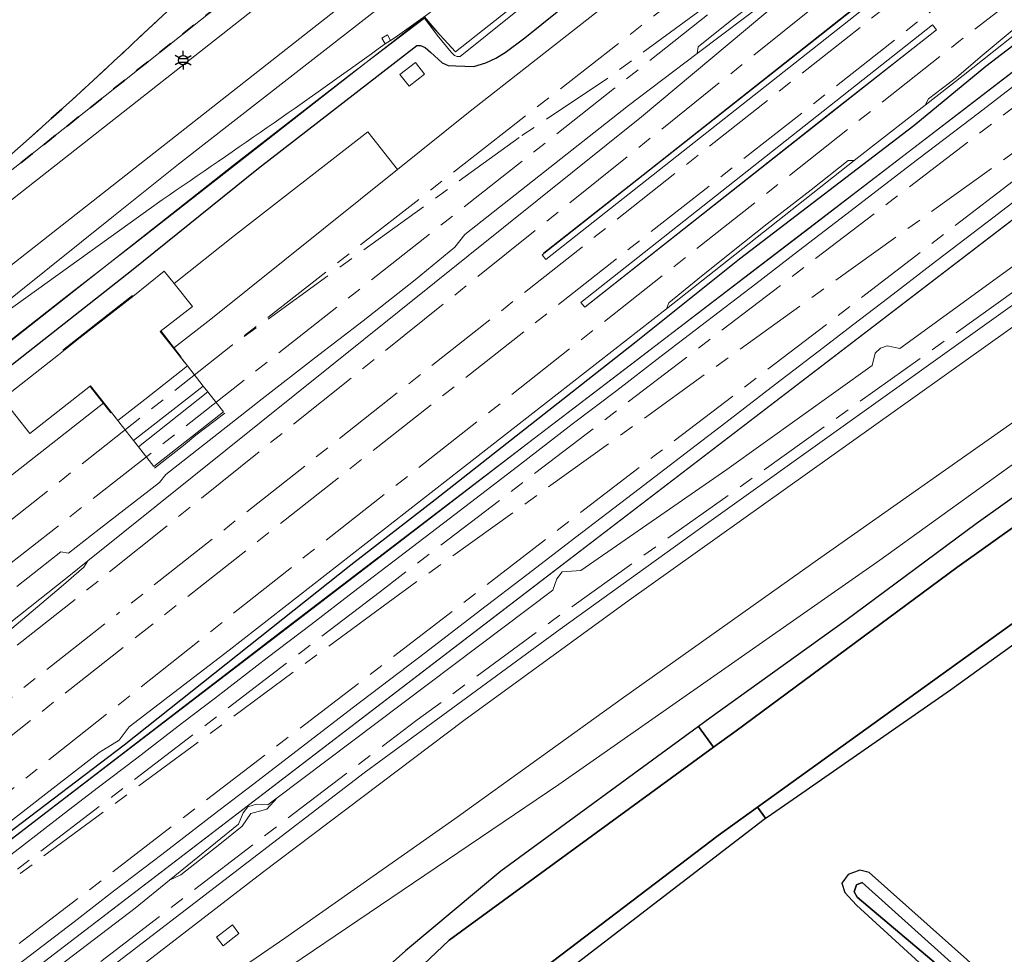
# Model space of a CAD drawing. Extents: x 105780 to 185197, y 477999 to 525027.
# Tile 217 of 562: x 107464 to 107598, y 478099 to 478226. Entities that reach past the tile are written whole.
import ezdxf
from ezdxf.enums import TextEntityAlignment as Align

# ---------------------------------------------------------------- set-up
doc = ezdxf.new("R2010")
doc.units = 0
doc.linetypes.add('AM-AS', pattern=[16, 10, -2, 2, -2])
doc.linetypes.add('XX-HIDDEN', pattern=[4, 2, -2])
for name, color, linetype, lineweight in [('B-GV-GR-GRAS_GAZON-G', 252, 'Continuous', 13), ('B-GV-GR-MATERIAALGRENS-G', 252, 'XX-HIDDEN', 35), ('B-RO-IE-MEUBILAIR_WEGMEUBILAIR-S', 252, 'Continuous', 25), ('B-RO-IE-TERREINAFSCHEIDING_KUNSTMATIG_HEKWERK-G', 252, 'IE-TERREINAFSCHEIDING-KUNSTMATIG', 18), ('B-RO-IE-TERREINAFSCHEIDING_KUNSTMATIG_SCHUTTING-G', 252, 'IE-TERREINAFSCHEIDING-KUNSTMATIG-DICHT', 18), ('B-WE-AM-AS_SPOOR-G', 252, 'AM-AS', 18), ('B-WE-GW-WATERGANG_SLOOT_INSTEEK-G', 252, 'Continuous', 30), ('B-WE-KW-KUNSTWERK-GV', 170, 'Continuous', 18), ('B-XX-KG-KADASTRAAL_BEBOUWING-G', 252, 'Continuous', 20), ('B1-WE-GW-TALUD_KRUIN-G', 252, 'Continuous', 25), ('B1-WE-IE-MEUBILAIR_WEGMEUBILAIR-G', 7, 'Continuous', 18), ('B1-WE-IE-MEUBILAIR_WEGMEUBILAIR-GV', 7, 'Continuous', 18), ('B1-WE-KW-KUNSTWERK_GELUIDSWERING_SCHERM-G', 170, 'Continuous', 18), ('B1-WE-KW-KUNSTWERK_PERRON-GV', 252, 'Continuous', 18), ('B1-WE-OG-WEG-GV', 7, 'Continuous', 18), ('B1-WE-VH-ONVERHARD-GV', 252, 'Continuous', 18), ('B1-WE-VH-VERHARDING_ASFALT-GV', 252, 'Continuous', 18), ('B1-WE-VH-VERHARDING_GESLOTEN-GV', 252, 'Continuous', 18), ('B1-WE-VH-VERHARDING_HALFVERHARDING-GV', 252, 'Continuous', 18), ('B1-WE-VH-VERHARDING_OPEN-GV', 252, 'Continuous', 18)]:
    doc.layers.add(name, color=color, linetype=linetype, lineweight=lineweight)
doc.styles.add('NLCS-ISO', font='NLCS-ISO.ttf')
doc.linetypes.add('IE-TERREINAFSCHEIDING-KUNSTMATIG', pattern='A,4,[82,NLCS.SHX,S=0.75,R=90,X=0,Y=0],4,-2', length=10)
doc.linetypes.add('IE-TERREINAFSCHEIDING-KUNSTMATIG-DICHT', pattern='A,8,-1,[82,NLCS.SHX,S=0.75,R=90,X=0,Y=0],-1', length=10)

# ---------------------------------------------------------------- blocks, each defined once
blk = doc.blocks.new('B-SIE-WEG_LICHTMAST-SO')
at = {"ltscale": 0.1}
for p, q in [((-1.1, 0.63), (-2.19, 1.27)), ((0, 1.27), (0, 2.53)), ((1.1, 0.63), (2.19, 1.27)), ((-1.1, -0.63), (-2.19, -1.27)), ((0, -1.27), (0, -2.53)), ((1.1, -0.63), (2.19, -1.27))]:
    blk.add_line(p, q, dxfattribs=at)
at = {"flags": 128}
for points in [[(-1.16, 0.5), (1.16, 0.5)], [(-1.16, -0.5), (1.16, -0.5)]]:
    blk.add_lwpolyline(points, dxfattribs=at)
at = {"ltscale": 0.1}
blk.add_circle((0, 0), 1.27, dxfattribs=at)
at = {"style": 'NLCS-ISO'}
blk.add_attdef('TYPE', text='', height=1.8, dxfattribs=at).set_placement((0, 2.53), align=Align.BOTTOM_CENTER)

msp = doc.modelspace()

# ---------------------------------------------------------------- linework, layer by layer
at = {"layer": 'B-GV-GR-GRAS_GAZON-G', "flags": 128}
for points in [[(107514.971, 478222.686), (107512.369, 478220.654), (107519.258, 478225.87), (107520.946, 478223.56), (107522.84, 478221.259), (107523.308, 478220.817), (107523.684, 478220.681), (107524.064, 478220.655), (107557.702, 478247.712), (107562.327, 478250.993), (107562.973, 478251.707), (107562.964, 478252.133), (107562.594, 478252.529), (107563.116, 478252.883), (107562.685, 478252.893), (107544.112, 478237.65), (107523.446, 478221.286), (107521.324, 478223.584), (107519.256, 478226.032)], [(107493.177, 478102.875), (107494.072, 478101.715), (107491.907, 478100.046), (107491.012, 478101.206)]]:
    msp.add_lwpolyline(points, close=True, dxfattribs=at)
for points in [[(107557.702, 478247.712), (107524.064, 478220.655), (107523.684, 478220.681), (107523.308, 478220.817), (107522.84, 478221.259), (107520.946, 478223.56), (107519.258, 478225.87), (107512.369, 478220.654), (107479.745, 478195.177), (107471.364, 478188.632), (107405.555, 478137.114)], [(107627.025, 478245.672), (107592.303, 478218.075), (107587.149, 478214.053), (107579.607, 478208.168), (107577.536, 478206.534), (107552.937, 478187.124), (107552.053, 478186.434), (107492.762, 478140.152), (107479.159, 478129.747), (107477.826, 478127.941), (107475.109, 478126.232), (107467.486, 478120.346), (107462.308, 478116.328)], [(107450.43, 478133.888), (107470.75, 478149.98), (107473.563, 478152.236), (107548.694, 478212.485), (107584.083, 478242.157), (107565.952, 478228.427), (107556.207, 478221.047), (107546.892, 478213.993), (107524.713, 478196.517), (107523.374, 478194.818), (107517.973, 478190.376), (107510.939, 478184.788), (107504.319, 478179.76), (107497.198, 478174.22), (107493.586, 478171.369), (107484.14, 478163.968), (107483.312, 478162.86), (107475.121, 478156.529), (107470.965, 478153.303), (107469.929, 478153.468), (107463.919, 478148.76)], [(107430.183, 478152.841), (107479.482, 478191.638), (107496.725, 478205.51), (107518.198, 478222.157), (107518.69, 478222.162), (107519.325, 478221.877), (107520.043, 478221.23), (107521.651, 478219.795), (107522.466, 478219.462), (107523.48, 478219.397), (107525.918, 478219.326), (107527.547, 478219.786), (107528.916, 478220.441), (107530.169, 478221.204), (107532.837, 478223.192), (107544.17, 478232.316)], [(107611.313, 478228.053), (107570.73, 478196.843), (107499.874, 478142.729), (107454.618, 478107.936)], [(107459.195, 478112.599), (107478.494, 478127.243), (107509.246, 478151.652), (107520.681, 478160.515), (107547.735, 478181.789), (107561.984, 478193.192), (107585.611, 478211.241), (107595.405, 478219.294), (107600.419, 478223.167)], [(107456.391, 478087.17), (107479.979, 478105.136), (107484.66, 478108.94), (107494.021, 478116.548), (107494.623, 478118.09), (107495.296, 478118.871), (107496.428, 478119.265), (107498.002, 478119.137), (107499.259, 478120.085), (107536.63, 478148.265), (107537.182, 478149.806), (107537.922, 478150.74), (107540.425, 478150.92), (107560.242, 478164.641), (107579.986, 478178.769), (107580.385, 478180.429), (107581.093, 478181.109), (107581.988, 478181.4), (107583.715, 478181.069), (107604.085, 478195.858)], [(107601.353, 478185.635), (107547.007, 478146.913), (107524.596, 478130.576), (107497.264, 478109.972), (107450.259, 478073.77)], [(107672.618, 478157.112), (107667.023, 478162.036), (107666.232, 478161.602), (107665.474, 478161.39), (107653.544, 478171.471), (107652.714, 478172.433), (107652.203, 478173.494), (107652.214, 478174.232), (107653.175, 478175.062), (107650.353, 478177.812), (107648.403, 478176.411), (107627.243, 478161.211), (107590.581, 478134.762), (107570.404, 478120.736), (107565.733, 478117.49), (107565.502, 478117.329), (107565.333, 478117.211), (107539.943, 478097.716)], [(107480.561, 478087.569), (107500.295, 478101.087), (107523.343, 478117.253), (107546.244, 478133.693), (107573.024, 478152.688), (107600.278, 478171.854)], [(107602.79, 478082.734), (107577.823, 478105.562), (107576.267, 478107.272), (107575.864, 478108.543), (107576.724, 478109.69), (107578.315, 478110.299), (107579.575, 478109.964), (107592.791, 478098.171)]]:
    msp.add_lwpolyline(points, dxfattribs=at)
at = {"layer": 'B-GV-GR-MATERIAALGRENS-G', "flags": 128}
for points in [[(107444.16, 478191.163), (107433.877, 478182.668), (107436.325, 478184.193), (107453.012, 478197.243), (107465.778, 478207.259), (107467.382, 478208.536), (107497.387, 478232.425), (107503.894, 478237.739), (107507.043, 478240.31), (107508.34, 478241.369), (107520.614, 478251.938), (107527.041, 478258.237), (107527.009, 478263.482), (107527.005, 478264.176), (107525.291, 478268.049), (107523.583, 478270.599), (107517.12, 478280.247)], [(107517.12, 478280.247), (107516.493, 478268.898), (107516.066, 478261.168), (107518.964, 478258.467), (107506.686, 478244.941), (107503.731, 478247.576), (107502.143, 478244.777), (107501.876, 478244.306), (107492.575, 478234.43), (107481.778, 478224.394)]]:
    msp.add_lwpolyline(points, dxfattribs=at)
msp.add_lwpolyline([(107481.778, 478224.394, -0.0172052), (107444.16, 478191.163)], format="xyb", dxfattribs=at)
at = {"layer": 'B-RO-IE-TERREINAFSCHEIDING_KUNSTMATIG_HEKWERK-G', "flags": 128}
for points in [[(107250.147, 478000.013), (107321.862, 478057.494), (107351.784, 478081.273), (107376.09, 478106.37), (107400.943, 478132.601), (107404.952, 478136.43), (107407.886, 478138.82), (107463.922, 478182.747), (107493.347, 478205.934), (107509.054, 478218.144), (107519.258, 478225.87), (107523.446, 478221.286), (107544.112, 478237.65), (107562.594, 478252.529), (107568.897, 478256.794), (107569.188, 478256.555), (107575.304, 478262.607)], [(107535.375, 478193.972), (107548.912, 478204.608), (107582.382, 478231.095)], [(107588.223, 478223.915), (107574.279, 478212.955), (107541.282, 478186.887)], [(107470.18, 478180.824), (107475.293, 478184.857), (107479.629, 478188.235)], [(107483.509, 478183.422), (107486.227, 478179.895)], [(107476.677, 478172.339), (107473.891, 478175.887)], [(107482.606, 478164.832), (107486.567, 478167.912), (107488.227, 478169.301), (107492.155, 478172.292)]]:
    msp.add_lwpolyline(points, dxfattribs=at)
at = {"layer": 'B-RO-IE-TERREINAFSCHEIDING_KUNSTMATIG_SCHUTTING-G', "flags": 128}
for points in [[(107659.848, 478263.116), (107657.327, 478261.252), (107650.602, 478256.116), (107643.806, 478250.916), (107633.738, 478243.166), (107621.607, 478233.893), (107614.528, 478228.401), (107607.468, 478223.021), (107600.921, 478218.004), (107594.407, 478212.994), (107585.174, 478205.95), (107577.114, 478199.77), (107569.991, 478194.29), (107564.185, 478189.845), (107556.744, 478184.137), (107551.158, 478179.86), (107545.31, 478175.352), (107539.284, 478170.782), (107531.842, 478165.058), (107522.569, 478157.967), (107515.883, 478152.82), (107509.608, 478148.058), (107503.845, 478143.601), (107497.904, 478139.077), (107490.874, 478133.671), (107486.415, 478130.271), (107480.197, 478125.485), (107475.034, 478121.573), (107470.371, 478117.979), (107464.297, 478113.288), (107457.829, 478108.332), (107451.545, 478103.52), (107446.046, 478099.292), (107439.983, 478094.672), (107433.222, 478089.487), (107424.583, 478082.859), (107418.025, 478077.806), (107409.604, 478071.389), (107400.01, 478064.03), (107394.007, 478059.374), (107393.844, 478059.576), (107392.137, 478058.251)], [(107682.286, 478262.602), (107669.262, 478252.562), (107662.71, 478247.511), (107624.443, 478218.011), (107459.914, 478091.989), (107444.916, 478080.573), (107401.461, 478047.181), (107391.924, 478039.793), (107378.031, 478028.863), (107364.658, 478018.132), (107342.43, 478000.013)], [(107360.468, 478016.653), (107363.17, 478018.814), (107362.99, 478019.058), (107367.991, 478023.099), (107375.231, 478028.89), (107382.583, 478034.705), (107392.778, 478042.647), (107400.413, 478048.58), (107407.3, 478053.94), (107415.807, 478060.499), (107424.91, 478067.413), (107431.44, 478072.484), (107437.156, 478076.849), (107442.755, 478081.126), (107448.112, 478085.258), (107454.146, 478089.856), (107459.548, 478094.021), (107464.838, 478098.051), (107471.704, 478103.306), (107477.071, 478107.424), (107483.622, 478112.438), (107490.579, 478117.799), (107495.905, 478121.848), (107502.567, 478126.972), (107509.416, 478132.247), (107514.476, 478136.093), (107519.371, 478139.828), (107526.839, 478145.545), (107533.13, 478150.338), (107539.786, 478155.475), (107548.341, 478162.006), (107555.328, 478167.354), (107560.13, 478171.027), (107566.865, 478176.213), (107573.384, 478181.196), (107577.295, 478184.219), (107582.221, 478187.972), (107587.955, 478192.394), (107596.334, 478198.772), (107604.719, 478205.186), (107610.924, 478209.914), (107620.676, 478217.361), (107626.284, 478221.682), (107635.054, 478228.372), (107642.14, 478233.814), (107649.232, 478239.269), (107655.23, 478243.864), (107662.825, 478249.663), (107670.23, 478255.331), (107677.649, 478261.002), (107679.497, 478262.418)], [(107317.138, 478000.013), (107322.007, 478004.117), (107343.016, 478021.224), (107365.095, 478038.965), (107389.089, 478057.641), (107401.715, 478067.469), (107454.618, 478107.936), (107499.874, 478142.729), (107570.73, 478196.843), (107611.313, 478228.053), (107643.808, 478253.05), (107646.805, 478255.358)], [(107483.93, 478191.565), (107479.655, 478188.123), (107472.542, 478182.563), (107469.571, 478180.183), (107462.013, 478174.221)], [(107487.086, 478178.689), (107485.196, 478181.08), (107483.378, 478183.373), (107487.766, 478186.733)], [(107477.653, 478171.281), (107473.915, 478175.978), (107465.702, 478169.544)]]:
    msp.add_lwpolyline(points, dxfattribs=at)
at = {"layer": 'B-WE-AM-AS_SPOOR-G', "flags": 128}
for points in [[(107675.39, 478262.148), (107666.459, 478255.303), (107656.337, 478247.545), (107637.836, 478233.364), (107603.854, 478207.44), (107575.208, 478185.418), (107550.417, 478166.489), (107523.805, 478145.994), (107468.363, 478103.491), (107403.355, 478053.76), (107380.37, 478036.044), (107354.228, 478015.014), (107335.922, 478000.013)], [(107673.727, 478262.039), (107665.807, 478256.181), (107654.144, 478247.556), (107636.777, 478234.713), (107514.312, 478146.617)], [(107583.354, 478252.023), (107561.588, 478234.919), (107531.063, 478211.133)], [(107596.784, 478246.96), (107577.458, 478231.706), (107472.62, 478147.634), (107452.292, 478131.536)], [(107643.739, 478247.99), (107626.927, 478235.004), (107513.249, 478148.109)], [(107582.775, 478246.105), (107544.088, 478217.72)], [(107582.775, 478246.105), (107545.035, 478216.349)], [(107603.435, 478244.453), (107477.464, 478144.942)], [(107608.131, 478242.683), (107480.003, 478141.81)], [(107614.412, 478240.314), (107591.738, 478222.682), (107530.566, 478174.393), (107503.028, 478152.818), (107470.874, 478127.279), (107406.306, 478076.395), (107392.27, 478064.472), (107388.676, 478061.27), (107386.039, 478058.867), (107378.275, 478050.868), (107374.146, 478046.01)], [(107544.088, 478217.72), (107532.06, 478209.67)], [(107545.035, 478216.349), (107494.921, 478176.861), (107345.616, 478059.879)], [(107531.063, 478211.133), (107493.198, 478181.536)], [(107532.06, 478209.67), (107493.198, 478181.536)], [(107625.547, 478207.578), (107536.8, 478144.293), (107518.264, 478130.676), (107501.525, 478117.997), (107469.577, 478093.502), (107459.646, 478085.988), (107449.967, 478078.385), (107436.748, 478068.458), (107390.71, 478033.374), (107378.224, 478023.464), (107365.778, 478013.906), (107353.834, 478004.547), (107348.375, 478000.013)], [(107493.198, 478181.536), (107443.829, 478142.516)], [(107513.249, 478148.109), (107434.311, 478087.702)], [(107514.312, 478146.617), (107434.311, 478087.702)], [(107475.883, 478143.693), (107444.249, 478118.863), (107423.486, 478102.418)], [(107478.355, 478140.51), (107398.741, 478077.675)]]:
    msp.add_lwpolyline(points, dxfattribs=at)
at = {"layer": 'B-WE-GW-WATERGANG_SLOOT_INSTEEK-G', "flags": 128}
for points in [[(107426.949, 478000.013), (107440.441, 478013.229), (107469.621, 478039.895), (107499.204, 478066.33), (107505.95, 478072.359), (107532.43, 478094.741), (107559.089, 478115.012), (107564.4, 478118.833), (107592.98, 478139.394), (107632.093, 478167.6), (107666.507, 478191.763), (107700.079, 478216.043), (107716.809, 478227.921), (107729.868, 478234.054), (107736.425, 478236.552), (107761.573, 478246.132), (107809.929, 478264.817), (107821.167, 478268.973), (107830.63, 478274.316), (107855.654, 478290.921), (107881.53, 478308.146)], [(107855.954, 478304.096), (107830.931, 478287.491), (107816.256, 478279.062), (107804.901, 478274.169), (107785.389, 478266.656), (107755.385, 478255.502), (107732.547, 478246.691), (107725.905, 478244.129), (107712.637, 478238.105), (107701.234, 478229.944), (107682.69, 478216.617), (107652.963, 478195.653), (107622.479, 478173.436), (107591.469, 478151.331), (107561.514, 478129.211), (107558.441, 478126.966), (107522.608, 478100.791), (107510.525, 478089.372), (107494.001, 478074.453), (107490.648, 478071.425), (107467.662, 478050.046), (107439.889, 478025.784), (107423.214, 478010.426), (107411.805, 478000.013)], [(107558.441, 478126.966), (107556.387, 478129.77), (107529.594, 478110.141), (107516.677, 478099.367), (107500.756, 478085.157), (107492.483, 478077.433), (107478.411, 478064.295), (107456.298, 478044.906), (107428.404, 478019.592), (107406.773, 478000.013)], [(107411.805, 478000.013), (107423.214, 478010.426), (107439.889, 478025.784), (107467.662, 478050.046), (107490.648, 478071.425), (107494.001, 478074.453), (107510.525, 478089.372), (107522.608, 478100.791), (107558.441, 478126.966)], [(107429.38, 478000.013), (107444.869, 478013.873), (107468.568, 478035.331), (107481.419, 478046.967), (107515.292, 478077.359), (107537.177, 478095.592), (107539.943, 478097.716), (107565.333, 478117.211), (107565.502, 478117.329), (107564.4, 478118.833), (107559.089, 478115.012), (107532.43, 478094.741), (107505.95, 478072.359), (107499.204, 478066.33), (107469.621, 478039.895), (107440.441, 478013.229), (107426.949, 478000.013)]]:
    msp.add_lwpolyline(points, dxfattribs=at)
for points in [[(107701.234, 478229.944), (107712.637, 478238.105), (107725.905, 478244.129), (107732.547, 478246.691), (107731.634, 478249.077), (107720.214, 478244.704), (107711.182, 478239.988), (107697.555, 478231.122), (107662.274, 478205.39), (107634.362, 478185.981), (107594.082, 478157.266), (107576.385, 478144.137), (107557.948, 478130.914), (107556.387, 478129.77), (107558.441, 478126.966), (107561.514, 478129.211), (107591.469, 478151.331), (107622.479, 478173.436), (107652.963, 478195.653), (107682.69, 478216.617)], [(107737.161, 478234.629), (107736.425, 478236.552), (107729.868, 478234.054), (107716.809, 478227.921), (107700.079, 478216.043), (107666.507, 478191.763), (107632.093, 478167.6), (107592.98, 478139.394), (107564.4, 478118.833), (107565.502, 478117.329), (107565.733, 478117.49), (107570.404, 478120.736), (107590.581, 478134.762), (107627.243, 478161.211), (107648.403, 478176.411), (107650.353, 478177.812), (107651.812, 478178.859), (107659.747, 478184.559), (107695.768, 478210.385), (107716.116, 478224.529), (107724.09, 478229.05), (107735.06, 478233.823), (107735.339, 478233.945)], [(107669.155, 478029.078), (107635.964, 478058.731), (107592.791, 478098.171), (107579.575, 478109.964), (107578.315, 478110.299), (107576.724, 478109.69), (107575.864, 478108.543), (107576.267, 478107.272), (107577.823, 478105.562), (107602.79, 478082.734), (107646.594, 478043.179), (107666.027, 478026.003)], [(107658.699, 478034.67), (107623.743, 478066.503), (107596.168, 478091.267), (107577.944, 478106.615), (107577.533, 478107.359), (107577.863, 478108.303), (107578.606, 478108.608), (107604.516, 478085.345), (107645.405, 478048.363), (107666.117, 478029.8), (107666.062, 478029.546), (107665.85, 478029.271), (107665.554, 478028.932), (107665.119, 478028.919)], [(107666.117, 478029.8), (107645.405, 478048.363), (107604.516, 478085.345), (107578.606, 478108.608), (107577.863, 478108.303), (107577.533, 478107.359), (107577.944, 478106.615), (107596.168, 478091.267), (107623.743, 478066.503), (107658.699, 478034.67), (107665.119, 478028.919), (107665.554, 478028.932), (107665.85, 478029.271), (107666.062, 478029.546)]]:
    msp.add_lwpolyline(points, close=True, dxfattribs=at)
at = {"layer": 'B-WE-KW-KUNSTWERK-GV', "flags": 128}
for points in [[(107672.762, 478261.975), (107661.466, 478262.035), (107659.915, 478264.126), (107659.283, 478264.978), (107655.512, 478262.067), (107654.059, 478260.947), (107646.805, 478255.358), (107643.808, 478253.05), (107643.127, 478252.526), (107637.867, 478248.473), (107636.714, 478247.586), (107570.73, 478196.843), (107499.874, 478142.729), (107454.555, 478107.887), (107401.715, 478067.469), (107365.095, 478038.965), (107343.016, 478021.224), (107322.007, 478004.117), (107317.138, 478000.013)], [(107459.914, 478091.989), (107621.71, 478215.91), (107624.443, 478218.011), (107662.71, 478247.511), (107668.483, 478251.961), (107669.262, 478252.562), (107679.995, 478260.836)]]:
    msp.add_lwpolyline(points, dxfattribs=at)
at = {"layer": 'B-XX-KG-KADASTRAAL_BEBOUWING-G', "flags": 128}
msp.add_lwpolyline([(107517.142, 478216.619), (107519.242, 478218.243), (107518, 478219.838), (107515.913, 478218.211)], close=True, dxfattribs=at)
at = {"layer": 'B1-WE-GW-TALUD_KRUIN-G', "flags": 128}
for points in [[(107430.183, 478152.841), (107479.482, 478191.638), (107496.725, 478205.51), (107518.198, 478222.157), (107518.69, 478222.162), (107519.325, 478221.877), (107520.043, 478221.23), (107521.651, 478219.795), (107522.466, 478219.462), (107523.48, 478219.397), (107525.918, 478219.326), (107527.547, 478219.786), (107528.916, 478220.441), (107530.169, 478221.204), (107532.837, 478223.192), (107544.17, 478232.316), (107553.029, 478239.73), (107562.984, 478247.514), (107565.446, 478249.297), (107567.501, 478251.255), (107568.181, 478252.079), (107568.474, 478253.363), (107568.093, 478254.355)], [(107633.204, 478215.494), (107631.728, 478217.521), (107630.829, 478217.94), (107625.686, 478218.969), (107614.128, 478230.217), (107612.628, 478231.236), (107611.42, 478231.399), (107609.888, 478230.733), (107600.419, 478223.167), (107595.405, 478219.294), (107585.611, 478211.241), (107561.984, 478193.192), (107547.735, 478181.789), (107520.681, 478160.515), (107509.246, 478151.652), (107478.494, 478127.243), (107459.195, 478112.599), (107455.173, 478108.869), (107454.618, 478107.936)]]:
    msp.add_lwpolyline(points, dxfattribs=at)
at = {"layer": 'B1-WE-IE-MEUBILAIR_WEGMEUBILAIR-G', "flags": 128}
msp.add_lwpolyline([(107659.299, 478264.923), (107651.683, 478259.038), (107629.525, 478242.077), (107616.381, 478231.977), (107616.254, 478231.822), (107592.36, 478213.436), (107563.854, 478191.627), (107548.102, 478179.532), (107534.164, 478168.876), (107520.037, 478158.062), (107512.461, 478152.224), (107500.468, 478143.048), (107489.142, 478134.352), (107479.489, 478126.965), (107469.22, 478119.106), (107450.174, 478104.486), (107434.23, 478092.298), (107426.509, 478086.381), (107416.731, 478078.857), (107406.961, 478071.379), (107397.313, 478063.956), (107389.331, 478057.785)], dxfattribs=at)
at = {"layer": 'B1-WE-IE-MEUBILAIR_WEGMEUBILAIR-GV', "flags": 128}
for points in [[(107535.191, 478193.748), (107535.684, 478193.123), (107583.232, 478230.662), (107582.739, 478231.286)], [(107540.458, 478187.304), (107540.983, 478186.639), (107588.698, 478224.295), (107588.173, 478224.96)]]:
    msp.add_lwpolyline(points, close=True, dxfattribs=at)
at = {"layer": 'B1-WE-KW-KUNSTWERK_GELUIDSWERING_SCHERM-G', "flags": 128}
msp.add_lwpolyline([(107583.938, 478259.506), (107542.285, 478226.462), (107525.209, 478213.05)], dxfattribs=at)
at = {"layer": 'B1-WE-KW-KUNSTWERK_PERRON-GV', "flags": 128}
msp.add_lwpolyline([(107450.259, 478073.77), (107497.264, 478109.972), (107524.596, 478130.576), (107547.007, 478146.913), (107601.353, 478185.635), (107602.026, 478186.25), (107623.599, 478201.374), (107625.637, 478202.804), (107628.533, 478204.834), (107627.17, 478206.889), (107622.915, 478203.89), (107614.715, 478198.152), (107557.817, 478157.506), (107537.639, 478143), (107511.047, 478123.498), (107475.674, 478096.38), (107445.614, 478073.159)], dxfattribs=at)
at = {"layer": 'B1-WE-OG-WEG-GV', "flags": 128}
for points in [[(107530.428, 478255.526), (107537.507, 478263.266), (107538.175, 478264.002), (107543.436, 478269.395), (107539.578, 478267.755), (107535.299, 478271.021), (107533.659, 478272.273), (107528.659, 478276.407), (107519.039, 478286.786), (107517.648, 478288.754), (107517.12, 478280.247), (107523.583, 478270.599), (107525.291, 478268.049), (107527.005, 478264.176), (107527.009, 478263.482), (107527.041, 478258.237), (107520.614, 478251.938), (107508.34, 478241.369), (107507.043, 478240.31), (107503.894, 478237.739), (107497.387, 478232.425), (107467.382, 478208.536), (107465.778, 478207.259), (107453.012, 478197.243)], [(107569.352, 478256.507), (107571.505, 478258.315), (107554.837, 478264.964), (107543.389, 478255.563), (107538.89, 478251.869), (107534.169, 478248.131), (107530.155, 478244.979), (107416.713, 478155.897)], [(107481.778, 478224.394), (107492.575, 478234.43), (107501.876, 478244.306), (107502.143, 478244.777), (107503.731, 478247.576), (107500.334, 478250.58), (107490.266, 478259.48), (107452.167, 478217.376), (107441.47, 478205.031), (107428.177, 478190.575), (107411.831, 478172.295), (107395.75, 478153.965), (107379.806, 478136.045), (107358.682, 478112.63), (107334.709, 478091.072), (107333.86, 478090.431), (107271.439, 478041.878), (107269.462, 478041.441), (107222.587, 478000), (107222.391, 477999.827), (107222.111, 478000), (107220.35, 478001.09), (107219.727, 478000.398), (107219.265, 478000.013)], [(107483.652, 478201.215), (107446.602, 478174.614), (107477.047, 478198.987), (107485.887, 478206.064), (107545.644, 478252.657), (107547.329, 478253.97), (107551.949, 478257.37)], [(107551.949, 478257.37), (107547.329, 478253.97), (107545.644, 478252.657), (107485.887, 478206.064), (107477.047, 478198.987)], [(107370.505, 478109.723), (107370.527, 478107.092), (107370.632, 478106), (107371.151, 478104.14), (107372.113, 478103.439), (107373.669, 478102.305), (107396.38, 478127.739), (107400.106, 478131.663), (107401.06, 478132.667), (107401.197, 478132.812), (107403.44, 478135.037), (107405.555, 478137.114), (107471.364, 478188.632), (107479.745, 478195.177), (107512.369, 478220.654), (107514.971, 478222.686), (107519.256, 478226.032), (107521.324, 478223.584), (107523.446, 478221.286), (107544.112, 478237.65), (107562.685, 478252.893)], [(107412.163, 478161.105), (107506.281, 478235.096), (107509.761, 478237.832), (107511.028, 478238.828), (107520.581, 478246.338), (107524.758, 478249.83)], [(107513.908, 478222.364), (107513.433, 478223.137), (107514.204, 478223.589), (107514.644, 478222.81)], [(107514.644, 478222.81), (107513.908, 478222.364)], [(107477.047, 478198.987), (107446.602, 478174.614), (107483.652, 478201.215)]]:
    msp.add_lwpolyline(points, dxfattribs=at)
at = {"layer": 'B1-WE-OG-WEG-GV'}
for points in [[(107514.644, 478222.81, 0.0024234), (107524.684, 478230.048)], [(107524.684, 478230.048, -0.0024234), (107514.644, 478222.81)], [(107444.16, 478191.163, 0.0172052), (107481.778, 478224.394)], [(107483.652, 478201.215, 0.007177), (107513.908, 478222.364)], [(107513.908, 478222.364, -0.007177), (107483.652, 478201.215)]]:
    msp.add_lwpolyline(points, format="xyb", dxfattribs=at)
at = {"layer": 'B1-WE-VH-ONVERHARD-GV', "flags": 128}
for points in [[(107454.618, 478107.936), (107499.874, 478142.729), (107570.73, 478196.843), (107611.313, 478228.053)], [(107600.419, 478223.167), (107595.405, 478219.294), (107585.611, 478211.241), (107561.984, 478193.192), (107547.735, 478181.789), (107520.681, 478160.515), (107509.246, 478151.652), (107478.494, 478127.243), (107459.195, 478112.599)]]:
    msp.add_lwpolyline(points, dxfattribs=at)
for points in [[(107514.204, 478223.589), (107513.433, 478223.137), (107513.908, 478222.364), (107514.644, 478222.81)], [(107485.196, 478181.08), (107490.255, 478185.036), (107515.556, 478205.314), (107511.533, 478210.461), (107493.464, 478196.363), (107485.277, 478189.869), (107487.766, 478186.733), (107483.378, 478183.373)], [(107427.852, 478141.579), (107430.591, 478138.12), (107448.998, 478152.772), (107475.74, 478173.685), (107473.915, 478175.978), (107465.702, 478169.544), (107462.013, 478174.221), (107458.369, 478172.659), (107450.582, 478166.347), (107442.148, 478159.714), (107432.667, 478152.287), (107424.61, 478145.828)]]:
    msp.add_lwpolyline(points, close=True, dxfattribs=at)
at = {"layer": 'B1-WE-VH-VERHARDING_ASFALT-GV', "flags": 128}
for points in [[(107527.285, 478248.013), (107524.758, 478249.83), (107520.581, 478246.338), (107511.028, 478238.828), (107509.761, 478237.832), (107506.281, 478235.096), (107412.163, 478161.105)], [(107416.713, 478155.897), (107530.155, 478244.979)]]:
    msp.add_lwpolyline(points, dxfattribs=at)
at = {"layer": 'B1-WE-VH-VERHARDING_GESLOTEN-GV', "flags": 128}
for points in [[(107342.43, 478000.013), (107364.658, 478018.132), (107378.031, 478028.863), (107391.924, 478039.793), (107401.461, 478047.181), (107444.916, 478080.573), (107459.914, 478091.989), (107621.71, 478215.91), (107624.443, 478218.011), (107662.71, 478247.511), (107669.262, 478252.562), (107679.995, 478260.836), (107682.286, 478262.602), (107679.497, 478262.418)], [(107646.805, 478255.358), (107643.808, 478253.05), (107611.313, 478228.053), (107570.73, 478196.843), (107499.874, 478142.729), (107454.618, 478107.936), (107401.715, 478067.469), (107365.095, 478038.965), (107343.016, 478021.224), (107322.007, 478004.117), (107317.138, 478000.013)], [(107464.297, 478113.288), (107470.371, 478117.979), (107475.034, 478121.573), (107480.197, 478125.485), (107486.415, 478130.271), (107490.874, 478133.671), (107497.904, 478139.077), (107503.845, 478143.601), (107509.608, 478148.058), (107515.883, 478152.82), (107522.569, 478157.967), (107531.842, 478165.058), (107539.284, 478170.782), (107545.31, 478175.352), (107551.158, 478179.86), (107556.744, 478184.137), (107564.185, 478189.845), (107569.991, 478194.29), (107577.114, 478199.77), (107585.174, 478205.95), (107594.407, 478212.994), (107600.921, 478218.004)], [(107604.719, 478205.186), (107596.334, 478198.772), (107587.955, 478192.394), (107582.221, 478187.972), (107577.295, 478184.219), (107573.384, 478181.196), (107566.865, 478176.213), (107560.13, 478171.027), (107555.328, 478167.354), (107548.341, 478162.006), (107539.786, 478155.475), (107533.13, 478150.338), (107526.839, 478145.545), (107519.371, 478139.828), (107514.476, 478136.093), (107509.416, 478132.247), (107502.567, 478126.972), (107495.905, 478121.848), (107490.579, 478117.799), (107483.622, 478112.438), (107477.071, 478107.424), (107471.704, 478103.306), (107464.838, 478098.051)], [(107501.112, 478097.308), (107537.448, 478121.9), (107581.008, 478152.349), (107611.246, 478174.129)], [(107600.278, 478171.854), (107573.024, 478152.688), (107546.244, 478133.693), (107523.343, 478117.253), (107500.295, 478101.087), (107480.561, 478087.569)]]:
    msp.add_lwpolyline(points, dxfattribs=at)
for points in [[(107489.229, 478175.951), (107487.086, 478178.689), (107481.301, 478174.145), (107477.653, 478171.281), (107477.792, 478171.107), (107479.784, 478168.563)], [(107480.437, 478167.73), (107489.847, 478175.16), (107489.229, 478175.951), (107479.784, 478168.563)], [(107489.847, 478175.16), (107480.437, 478167.73), (107482.544, 478165.039), (107491.963, 478172.457)]]:
    msp.add_lwpolyline(points, close=True, dxfattribs=at)
at = {"layer": 'B1-WE-VH-VERHARDING_HALFVERHARDING-GV', "flags": 128}
for points in [[(107584.083, 478242.157), (107548.694, 478212.485), (107473.563, 478152.236), (107473.021, 478151.393), (107469.975, 478148.729), (107463.283, 478143.054)], [(107463.919, 478148.76), (107469.929, 478153.468), (107470.965, 478153.303), (107475.121, 478156.529), (107483.312, 478162.86), (107484.14, 478163.968), (107493.586, 478171.369), (107497.198, 478174.22), (107504.319, 478179.76), (107510.939, 478184.788), (107517.973, 478190.376), (107523.374, 478194.818), (107524.713, 478196.517), (107546.892, 478213.993), (107556.207, 478221.047), (107556.343, 478221.991), (107560.721, 478225.437), (107564.828, 478228.675)], [(107542.285, 478226.462), (107525.209, 478213.05), (107515.556, 478205.314), (107490.255, 478185.036), (107485.196, 478181.08), (107486.651, 478179.245), (107487.086, 478178.689), (107489.229, 478175.951), (107489.847, 478175.16), (107491.963, 478172.457), (107482.544, 478165.039), (107480.437, 478167.73), (107479.784, 478168.563), (107477.792, 478171.107), (107477.653, 478171.281), (107475.74, 478173.685), (107448.998, 478152.772)], [(107462.308, 478116.328), (107467.486, 478120.346), (107475.109, 478126.232), (107477.826, 478127.941), (107479.159, 478129.747), (107492.762, 478140.152), (107552.053, 478186.434), (107552.399, 478187.262), (107556.315, 478190.465), (107561.101, 478194.307), (107565.732, 478197.945), (107571.679, 478202.568), (107576.728, 478206.571), (107577.536, 478206.534), (107579.607, 478208.168), (107587.149, 478214.053), (107587.586, 478214.929), (107591.399, 478217.791), (107594.603, 478220.583), (107599.782, 478224.85)], [(107600.921, 478218.004), (107594.407, 478212.994), (107585.174, 478205.95), (107577.114, 478199.77), (107569.991, 478194.29), (107564.185, 478189.845), (107556.744, 478184.137), (107551.158, 478179.86), (107545.31, 478175.352), (107539.284, 478170.782), (107531.842, 478165.058), (107522.569, 478157.967), (107515.883, 478152.82), (107509.608, 478148.058), (107503.845, 478143.601), (107497.904, 478139.077), (107490.874, 478133.671), (107486.415, 478130.271), (107480.197, 478125.485), (107475.034, 478121.573), (107470.371, 478117.979), (107464.297, 478113.288)], [(107464.838, 478098.051), (107471.704, 478103.306), (107477.071, 478107.424), (107483.622, 478112.438), (107490.579, 478117.799), (107495.905, 478121.848), (107502.567, 478126.972), (107509.416, 478132.247), (107514.476, 478136.093), (107519.371, 478139.828), (107526.839, 478145.545), (107533.13, 478150.338), (107539.786, 478155.475), (107548.341, 478162.006), (107555.328, 478167.354), (107560.13, 478171.027), (107566.865, 478176.213), (107573.384, 478181.196), (107577.295, 478184.219), (107582.221, 478187.972), (107587.955, 478192.394), (107596.334, 478198.772), (107604.719, 478205.186)], [(107475.674, 478096.38), (107511.047, 478123.498), (107537.639, 478143), (107557.817, 478157.506), (107614.715, 478198.152)], [(107604.085, 478195.858), (107583.715, 478181.069), (107581.988, 478181.4), (107581.093, 478181.109), (107580.385, 478180.429), (107579.986, 478178.769), (107560.242, 478164.641), (107540.425, 478150.92), (107537.922, 478150.74), (107537.182, 478149.806), (107536.63, 478148.265), (107499.259, 478120.085), (107497.872, 478118.571), (107495.692, 478117.971), (107494.5, 478116.242), (107491.494, 478113.825), (107486.184, 478109.66), (107484.66, 478108.94), (107479.979, 478105.136), (107456.391, 478087.17)]]:
    msp.add_lwpolyline(points, dxfattribs=at)
at = {"layer": 'B1-WE-VH-VERHARDING_OPEN-GV', "flags": 128}
for points in [[(107487.086, 478178.689), (107486.651, 478179.245), (107485.196, 478181.08), (107483.378, 478183.373), (107487.766, 478186.733), (107485.277, 478189.869), (107483.93, 478191.565), (107479.655, 478188.123), (107472.542, 478182.563), (107469.571, 478180.183), (107462.013, 478174.221), (107465.702, 478169.544), (107473.915, 478175.978), (107475.74, 478173.685), (107477.653, 478171.281), (107481.301, 478174.145)], [(107493.177, 478102.875), (107491.012, 478101.206), (107491.907, 478100.046), (107494.072, 478101.715)]]:
    msp.add_lwpolyline(points, close=True, dxfattribs=at)

# ---------------------------------------------------------------- block references
at = {"layer": 'B-RO-IE-MEUBILAIR_WEGMEUBILAIR-S', "xscale": 0.5, "yscale": 0.5, "zscale": 0.5}
msp.add_blockref('B-SIE-WEG_LICHTMAST-SO', (107486.5, 478220.16), dxfattribs=at)

doc.saveas('drawing.dxf')
